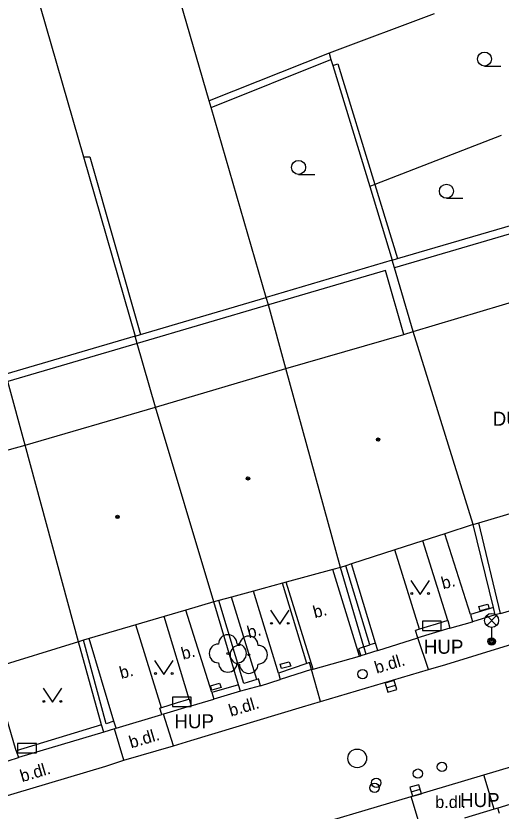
# Model space of a CAD drawing. Extents: x -596229 to -595156, y -1161237 to -1159376.
# Drawn here: x -595490.95 to -595464.96, y -1160587.17 to -1160544.59 of the extents above; entities that cross this region are included whole.
import ezdxf

# ---------------------------------------------------------------- set-up
doc = ezdxf.new("R2010")
doc.units = 0
for name, color, linetype in [('Level 22', 7, 'Continuous'), ('Level 24', 7, 'Continuous'), ('Level 27', 7, 'Continuous'), ('Level 28', 7, 'Continuous'), ('Level 33', 7, 'Continuous'), ('Level 36', 7, 'Continuous'), ('Level 39', 7, 'Continuous'), ('plynovod - povrch.  znaky - PRIS skut. velikost', 7, 'Continuous'), ('silnoproud - povrch.  znaky a  RIS  skut. velikost', 7, 'Continuous'), ('TM - budovy zdene_ betonove - VP', 7, 'Continuous'), ('TM - komunikace - VP', 7, 'Continuous'), ('TM - letecke snimky - pomocna linie', 7, 'Continuous'), ('TM - plot drateny_ kovovy - VP', 7, 'Continuous'), ('TM - plot dreveny - VP', 7, 'Continuous'), ('TM - podezdivka plotu - VP', 7, 'Continuous'), ('TM - popis objektu', 7, 'Continuous'), ('TM - popis povrchu', 7, 'Continuous'), ('TM - rozhrani ploch obecne - VP', 7, 'Continuous'), ('TM - vjezd na pozemek', 7, 'Continuous'), ('TM - zed operna - VP', 7, 'Continuous')]:
    doc.layers.add(name, color=color, linetype=linetype)

msp = doc.modelspace()

# ---------------------------------------------------------------- linework, layer by layer
at = {"layer": 'Level 22'}
for centre in [(-595479.6, -1160578.73), (-595478.48, -1160578.8)]:
    msp.add_circle(centre, 0.05, dxfattribs=at)
for centre, start, end in [((-595479.6, -1160578.23), 0, 180), ((-595478.48, -1160578.3), 0, 180), ((-595480.1, -1160578.73), 90, 270), ((-595478.98, -1160578.8), 90, 270), ((-595479.1, -1160578.73), 270, 90), ((-595477.98, -1160578.8), 270, 90), ((-595479.6, -1160579.23), 180, 0), ((-595478.48, -1160579.3), 180, 0)]:
    msp.add_arc(centre, 0.5, start, end, dxfattribs=at)
at = {"layer": 'Level 24'}
for points in [[(-595469.168, -1160577.499), (-595468.168, -1160577.499), (-595468.168, -1160576.999), (-595469.168, -1160576.999)], [(-595482.568, -1160581.569), (-595481.568, -1160581.569), (-595481.568, -1160581.069), (-595482.568, -1160581.069)], [(-595490.858, -1160584.049), (-595489.858, -1160584.049), (-595489.858, -1160583.549), (-595490.858, -1160583.549)]]:
    msp.add_lwpolyline(points, close=True, dxfattribs=at)
at = {"layer": 'Level 27'}
for p, q in [((-595471.1, -1160580.569), (-595470.62, -1160580.431)), ((-595469.78, -1160586.138), (-595469.3, -1160586.002))]:
    msp.add_line(p, q, dxfattribs=at)
for points in [[(-595471.031, -1160580.81), (-595470.55, -1160580.671), (-595470.689, -1160580.19), (-595471.17, -1160580.329)], [(-595469.712, -1160586.379), (-595469.231, -1160586.242), (-595469.368, -1160585.761), (-595469.849, -1160585.898)]]:
    msp.add_lwpolyline(points, close=True, dxfattribs=at)
msp.add_circle((-595472.67, -1160584.35), 0.5, dxfattribs=at)
at = {"layer": 'Level 28'}
for centre in [(-595472.38, -1160579.84), (-595468.13, -1160584.81), (-595469.42, -1160585.17), (-595471.74, -1160585.93), (-595471.65, -1160585.66)]:
    msp.add_circle(centre, 0.25, dxfattribs=at)
at = {"layer": 'Level 33'}
for p, q in [((-595465.735, -1160577.23), (-595465.205, -1160576.7)), ((-595465.735, -1160576.7), (-595465.205, -1160577.23)), ((-595465.47, -1160577.34), (-595465.47, -1160578.09))]:
    msp.add_line(p, q, dxfattribs=at)
for centre, radius in [((-595465.47, -1160576.965), 0.375), ((-595465.47, -1160578.09), 0.2), ((-595465.47, -1160578.09), 0.145), ((-595465.47, -1160578.09), 0.0876)]:
    msp.add_circle(centre, radius, dxfattribs=at)
at = {"layer": 'Level 36'}
for p, q in [((-595465.85, -1160547.275), (-595464.975, -1160547.275)), ((-595475.81, -1160553.075), (-595474.935, -1160553.075)), ((-595467.89, -1160554.355), (-595467.015, -1160554.355))]:
    msp.add_line(p, q, dxfattribs=at)
for points in [[(-595469.8, -1160574.82), (-595469.3, -1160575.57), (-595468.8, -1160574.82)], [(-595477.31, -1160576.42), (-595476.81, -1160577.17), (-595476.31, -1160576.42)], [(-595483.53, -1160579.11), (-595483.03, -1160579.86), (-595482.53, -1160579.11)], [(-595489.5, -1160580.6), (-595489, -1160581.35), (-595488.5, -1160580.6)]]:
    msp.add_lwpolyline(points, dxfattribs=at)
for centre, radius in [((-595465.85, -1160546.9), 0.375), ((-595475.81, -1160552.7), 0.375), ((-595467.89, -1160553.98), 0.375), ((-595469.75, -1160575.52), 0.05), ((-595468.851, -1160575.52), 0.05), ((-595477.26, -1160577.12), 0.05), ((-595476.361, -1160577.12), 0.05), ((-595483.48, -1160579.81), 0.05), ((-595482.581, -1160579.81), 0.05), ((-595489.45, -1160581.3), 0.05), ((-595488.551, -1160581.3), 0.05)]:
    msp.add_circle(centre, radius, dxfattribs=at)
at = {"layer": 'Level 39'}
for centre, radius in [((-595471.55, -1160567.28), 0.09), ((-595471.55, -1160567.28), 0.0398), ((-595478.52, -1160569.36), 0.09), ((-595478.52, -1160569.36), 0.0398), ((-595485.51, -1160571.42), 0.09), ((-595485.51, -1160571.42), 0.0398)]:
    msp.add_circle(centre, radius, dxfattribs=at)
at = {"layer": 'plynovod - povrch.  znaky - PRIS skut. velikost'}
msp.add_lwpolyline([(-595476.72, -1160579.54), (-595476.79, -1160579.31), (-595476.31, -1160579.18), (-595476.23, -1160579.41), (-595476.72, -1160579.54)], dxfattribs=at)
at = {"layer": 'silnoproud - povrch.  znaky a  RIS  skut. velikost'}
for points in [[(-595466.09, -1160576.45), (-595466.16, -1160576.22), (-595465.68, -1160576.09), (-595465.6, -1160576.32), (-595466.09, -1160576.45)], [(-595480.45, -1160580.69), (-595480.52, -1160580.46), (-595480.04, -1160580.33), (-595479.96, -1160580.56), (-595480.45, -1160580.69)]]:
    msp.add_lwpolyline(points, dxfattribs=at)
at = {"layer": 'TM - budovy zdene_ betonove - VP'}
for points in [[(-595469.67, -1160561.49), (-595462.5, -1160559.35)], [(-595476.5, -1160563.48), (-595470.17, -1160561.65)], [(-595470.17, -1160561.65), (-595469.67, -1160561.49)], [(-595466.45, -1160571.82), (-595469.67, -1160561.49)], [(-595483.48, -1160565.54), (-595476.5, -1160563.48)], [(-595473.57, -1160574.13), (-595476.5, -1160563.48)], [(-595490.46, -1160567.57), (-595483.48, -1160565.54)], [(-595480.35, -1160575.97), (-595483.48, -1160565.54)], [(-595495.91, -1160569.08), (-595490.46, -1160567.57)], [(-595487.6, -1160578.11), (-595490.46, -1160567.57)], [(-595466.16, -1160571.73), (-595464.18, -1160571.14)], [(-595466.45, -1160571.82), (-595467.98, -1160572.32)], [(-595466.45, -1160571.82), (-595466.16, -1160571.73)], [(-595467.98, -1160572.32), (-595469.16, -1160572.7)], [(-595469.16, -1160572.7), (-595470.65, -1160573.19)], [(-595470.65, -1160573.19), (-595472.97, -1160573.94)], [(-595473.57, -1160574.13), (-595473.98, -1160574.24)], [(-595473.28, -1160574.04), (-595473.57, -1160574.13)], [(-595472.97, -1160573.94), (-595473.28, -1160574.04)], [(-595473.98, -1160574.24), (-595476.48, -1160574.92)], [(-595476.68, -1160574.97), (-595478.22, -1160575.39)], [(-595476.48, -1160574.92), (-595476.68, -1160574.97)], [(-595478.22, -1160575.39), (-595479.4, -1160575.71)], [(-595479.4, -1160575.71), (-595480.09, -1160575.9)], [(-595480.35, -1160575.97), (-595481.85, -1160576.41)], [(-595480.09, -1160575.9), (-595480.35, -1160575.97)], [(-595483.01, -1160576.75), (-595484.52, -1160577.2)], [(-595481.85, -1160576.41), (-595483.01, -1160576.75)], [(-595484.52, -1160577.2), (-595487.02, -1160577.94)], [(-595487.02, -1160577.94), (-595487.34, -1160578.03)], [(-595487.6, -1160578.11), (-595492.24, -1160579.53)], [(-595487.34, -1160578.03), (-595487.6, -1160578.11)]]:
    msp.add_lwpolyline(points, dxfattribs=at)
at = {"layer": 'TM - komunikace - VP'}
for points in [[(-595468.86, -1160579.59), (-595467.93, -1160579.32), (-595462.88, -1160577.77), (-595461.93, -1160577.48)], [(-595474.64, -1160581.31), (-595468.86, -1160579.59)], [(-595482.51, -1160583.68), (-595481.59, -1160583.4), (-595475.6, -1160581.6), (-595474.64, -1160581.31)], [(-595465.88, -1160585.24), (-595460.19, -1160583.54)], [(-595485.17, -1160584.44), (-595482.51, -1160583.68)], [(-595495.05, -1160587.41), (-595494.11, -1160587.14), (-595486.13, -1160584.76), (-595485.17, -1160584.44)], [(-595469.78, -1160586.4), (-595465.88, -1160585.24)], [(-595476.51, -1160588.4), (-595469.78, -1160586.4)]]:
    msp.add_lwpolyline(points, dxfattribs=at)
at = {"layer": 'TM - letecke snimky - pomocna linie'}
msp.add_lwpolyline([(-595472.31, -1160578.38), (-595472, -1160578.28)], dxfattribs=at)
at = {"layer": 'TM - plot drateny_ kovovy - VP'}
for points in [[(-595464.99, -1160576.59), (-595466.16, -1160571.73)], [(-595465.37, -1160576.27), (-595466.6, -1160576.65)], [(-595466.6, -1160576.65), (-595466.49, -1160577.04)], [(-595468.44, -1160577.16), (-595468.92, -1160577.31)], [(-595467.81, -1160576.97), (-595468.44, -1160577.16)], [(-595469.34, -1160577.44), (-595469.54, -1160577.5)], [(-595468.92, -1160577.31), (-595469.34, -1160577.44)], [(-595485.7, -1160582.36), (-595486.11, -1160582.51), (-595487.34, -1160578.03)], [(-595479.03, -1160580.41), (-595480.45, -1160580.83)], [(-595480.45, -1160580.83), (-595480.35, -1160581.18)], [(-595482.32, -1160581.38), (-595483.15, -1160581.64)], [(-595481.84, -1160581.23), (-595482.32, -1160581.38)], [(-595481.67, -1160581.18), (-595481.84, -1160581.23)], [(-595483.15, -1160581.64), (-595483.25, -1160581.67)], [(-595486.36, -1160582.56), (-595490.93, -1160583.95)], [(-595485.58, -1160582.74), (-595485.7, -1160582.36)], [(-595490.93, -1160583.95), (-595490.82, -1160584.31)], [(-595465.04, -1160587.31), (-595465.13, -1160587.01)]]:
    msp.add_lwpolyline(points, dxfattribs=at)
at = {"layer": 'TM - plot dreveny - VP'}
for points in [[(-595472, -1160578.28), (-595473.28, -1160574.04)], [(-595478.05, -1160580.13), (-595478.75, -1160580.35), (-595480.09, -1160575.9)], [(-595472.31, -1160578.38), (-595472.6, -1160578.49), (-595472.48, -1160578.86)], [(-595471.69, -1160578.19), (-595472, -1160578.28)], [(-595471.57, -1160578.57), (-595471.69, -1160578.19)], [(-595475.36, -1160579.27), (-595476.88, -1160579.79)], [(-595475.11, -1160579.6), (-595475.23, -1160579.22), (-595475.36, -1160579.27)], [(-595477.85, -1160580.46), (-595477.95, -1160580.1), (-595478.05, -1160580.13)], [(-595476.88, -1160579.79), (-595476.79, -1160580.12)]]:
    msp.add_lwpolyline(points, dxfattribs=at)
at = {"layer": 'TM - podezdivka plotu - VP'}
for points in [[(-595465.37, -1160576.27), (-595466.45, -1160571.82)], [(-595472.31, -1160578.38), (-595473.57, -1160574.13)], [(-595479.03, -1160580.41), (-595480.35, -1160575.97)], [(-595465.28, -1160576.66), (-595465.37, -1160576.27)], [(-595465.28, -1160576.66), (-595466.49, -1160577.04)], [(-595464.99, -1160576.59), (-595465.28, -1160576.66)], [(-595467.81, -1160576.97), (-595467.7, -1160577.38)], [(-595469.43, -1160577.89), (-595469.54, -1160577.5)], [(-595467.7, -1160577.38), (-595469.43, -1160577.89)], [(-595486.36, -1160582.56), (-595487.6, -1160578.11)], [(-595472.19, -1160578.77), (-595472.31, -1160578.38)], [(-595472.19, -1160578.77), (-595472.48, -1160578.86)], [(-595471.57, -1160578.57), (-595472.19, -1160578.77)], [(-595475.11, -1160579.6), (-595476.79, -1160580.12)], [(-595478.93, -1160580.76), (-595479.03, -1160580.41)], [(-595477.85, -1160580.46), (-595478.93, -1160580.76)], [(-595478.93, -1160580.76), (-595480.35, -1160581.18)], [(-595481.67, -1160581.18), (-595481.56, -1160581.54)], [(-595483.14, -1160582.01), (-595483.25, -1160581.67)], [(-595481.56, -1160581.54), (-595483.04, -1160581.98)], [(-595483.04, -1160581.98), (-595483.14, -1160582.01)], [(-595486.25, -1160582.95), (-595486.36, -1160582.56)], [(-595486.25, -1160582.95), (-595490.82, -1160584.31)], [(-595485.67, -1160582.77), (-595486.25, -1160582.95)], [(-595485.58, -1160582.74), (-595485.67, -1160582.77)], [(-595465.34, -1160587.08), (-595466.92, -1160587.56)], [(-595465.13, -1160587.01), (-595465.34, -1160587.08)]]:
    msp.add_lwpolyline(points, dxfattribs=at)
at = {"layer": 'TM - rozhrani ploch obecne - VP'}
for points in [[(-595480.6, -1160549.13), (-595485.19, -1160533.31)], [(-595491.95, -1160536.15), (-595487.34, -1160552.14)], [(-595468.55, -1160544.48), (-595474.18, -1160546.59)], [(-595474.18, -1160546.59), (-595480.6, -1160549.13)], [(-595480.49, -1160549.49), (-595474.08, -1160546.92)], [(-595474.18, -1160546.59), (-595474.08, -1160546.92)], [(-595474.08, -1160546.92), (-595473.98, -1160547.25)], [(-595473.98, -1160547.25), (-595473.7, -1160547.16), (-595471.73, -1160553.62)], [(-595473.98, -1160547.25), (-595472, -1160553.73)], [(-595480.49, -1160549.49), (-595480.6, -1160549.13)], [(-595477.54, -1160559.67), (-595480.49, -1160549.49)], [(-595464.95, -1160551), (-595471.73, -1160553.62)], [(-595487.34, -1160552.14), (-595486.99, -1160552.13), (-595484.28, -1160561.65)], [(-595487.34, -1160552.14), (-595484.57, -1160561.74)], [(-595471.73, -1160553.62), (-595472, -1160553.73)], [(-595472, -1160553.73), (-595470.8, -1160557.68)], [(-595471.73, -1160553.62), (-595470.51, -1160557.59)], [(-595470.51, -1160557.59), (-595463.61, -1160555.57)], [(-595463.49, -1160555.97), (-595470.68, -1160558.08)], [(-595470.8, -1160557.68), (-595477.54, -1160559.67)], [(-595470.8, -1160557.68), (-595470.51, -1160557.59)], [(-595470.68, -1160558.08), (-595470.8, -1160557.68)], [(-595470.17, -1160561.65), (-595471.16, -1160558.22), (-595477.43, -1160560.06)], [(-595469.67, -1160561.49), (-595470.68, -1160558.08)], [(-595484.28, -1160561.65), (-595477.54, -1160559.67)], [(-595477.43, -1160560.06), (-595477.54, -1160559.67)], [(-595477.43, -1160560.06), (-595484.46, -1160562.13)], [(-595476.5, -1160563.48), (-595477.43, -1160560.06)], [(-595484.57, -1160561.74), (-595491.49, -1160563.77)], [(-595484.57, -1160561.74), (-595484.28, -1160561.65)], [(-595484.46, -1160562.13), (-595484.57, -1160561.74)], [(-595484.46, -1160562.13), (-595491.38, -1160564.16)], [(-595483.48, -1160565.54), (-595484.46, -1160562.13)], [(-595490.46, -1160567.57), (-595491.38, -1160564.16)], [(-595466.6, -1160576.65), (-595467.98, -1160572.32)], [(-595467.81, -1160576.97), (-595469.16, -1160572.7)], [(-595476.88, -1160579.79), (-595478.22, -1160575.39)], [(-595478.05, -1160580.13), (-595479.4, -1160575.71)], [(-595481.67, -1160581.18), (-595483.01, -1160576.75)], [(-595480.45, -1160580.83), (-595481.85, -1160576.41)], [(-595468.86, -1160579.59), (-595469.43, -1160577.89)], [(-595490.93, -1160583.95), (-595492.24, -1160579.53)], [(-595474.64, -1160581.31), (-595475.11, -1160579.6)], [(-595482.51, -1160583.68), (-595483.04, -1160581.98)], [(-595485.17, -1160584.44), (-595485.67, -1160582.77)], [(-595465.34, -1160587.08), (-595465.88, -1160585.24)], [(-595469.34, -1160587.88), (-595469.78, -1160586.4)]]:
    msp.add_lwpolyline(points, dxfattribs=at)
at = {"layer": 'TM - vjezd na pozemek'}
for points in [[(-595464.99, -1160576.59), (-595462.87, -1160575.96)], [(-595467.7, -1160577.38), (-595466.49, -1160577.04)], [(-595471.57, -1160578.57), (-595469.43, -1160577.89)], [(-595475.03, -1160579.58), (-595472.54, -1160578.88)], [(-595472.54, -1160578.88), (-595472.48, -1160578.86)], [(-595475.11, -1160579.6), (-595475.03, -1160579.58)], [(-595477.85, -1160580.46), (-595476.79, -1160580.12)], [(-595481.56, -1160581.54), (-595480.35, -1160581.18)], [(-595485.58, -1160582.74), (-595483.14, -1160582.01)], [(-595491.94, -1160584.67), (-595490.82, -1160584.31)], [(-595462.51, -1160586.21), (-595465.13, -1160587.01)]]:
    msp.add_lwpolyline(points, dxfattribs=at)
at = {"layer": 'TM - zed operna - VP'}
for points in [[(-595469.34, -1160577.44), (-595470.65, -1160573.19)], [(-595471.69, -1160578.19), (-595472.97, -1160573.94)], [(-595472.54, -1160578.88), (-595473.98, -1160574.24)], [(-595475.36, -1160579.27), (-595476.68, -1160574.97)], [(-595475.03, -1160579.58), (-595476.48, -1160574.92)], [(-595483.15, -1160581.64), (-595484.52, -1160577.2)], [(-595485.7, -1160582.36), (-595487.02, -1160577.94)]]:
    msp.add_lwpolyline(points, dxfattribs=at)

# ---------------------------------------------------------------- texts
at = {"layer": 'TM - popis objektu'}
msp.add_text('DUHA', height=0.75, rotation=0.3361, dxfattribs=at).set_placement((-595465.41, -1160566.54))
for p in [(-595469.1, -1160578.75), (-595482.46, -1160582.74), (-595467.16, -1160586.96)]:
    msp.add_text('HUP', height=0.75, dxfattribs=at).set_placement(p)
at = {"layer": 'TM - popis povrchu'}
for s, rotation, p in [('b.', 14.68, (-595468.07, -1160575.3)), ('b.', 14.68, (-595474.94, -1160576.85)), ('b.', 14.68, (-595478.47, -1160577.93)), ('b.', 14.68, (-595482, -1160579.07)), ('b.dl.', 16.57, (-595471.63, -1160579.82)), ('b.', 14.68, (-595485.31, -1160580.1)), ('b.dl.', 16.57, (-595479.44, -1160582.12)), ('b.dl.', 16.57, (-595484.78, -1160583.82)), ('b.dl.', 16.57, (-595490.62, -1160585.63))]:
    msp.add_text(s, height=0.65, rotation=rotation, dxfattribs=at).set_placement(p)
msp.add_text('b.dl.', height=0.65, dxfattribs=at).set_placement((-595468.49, -1160587.01))

doc.saveas('drawing.dxf')
